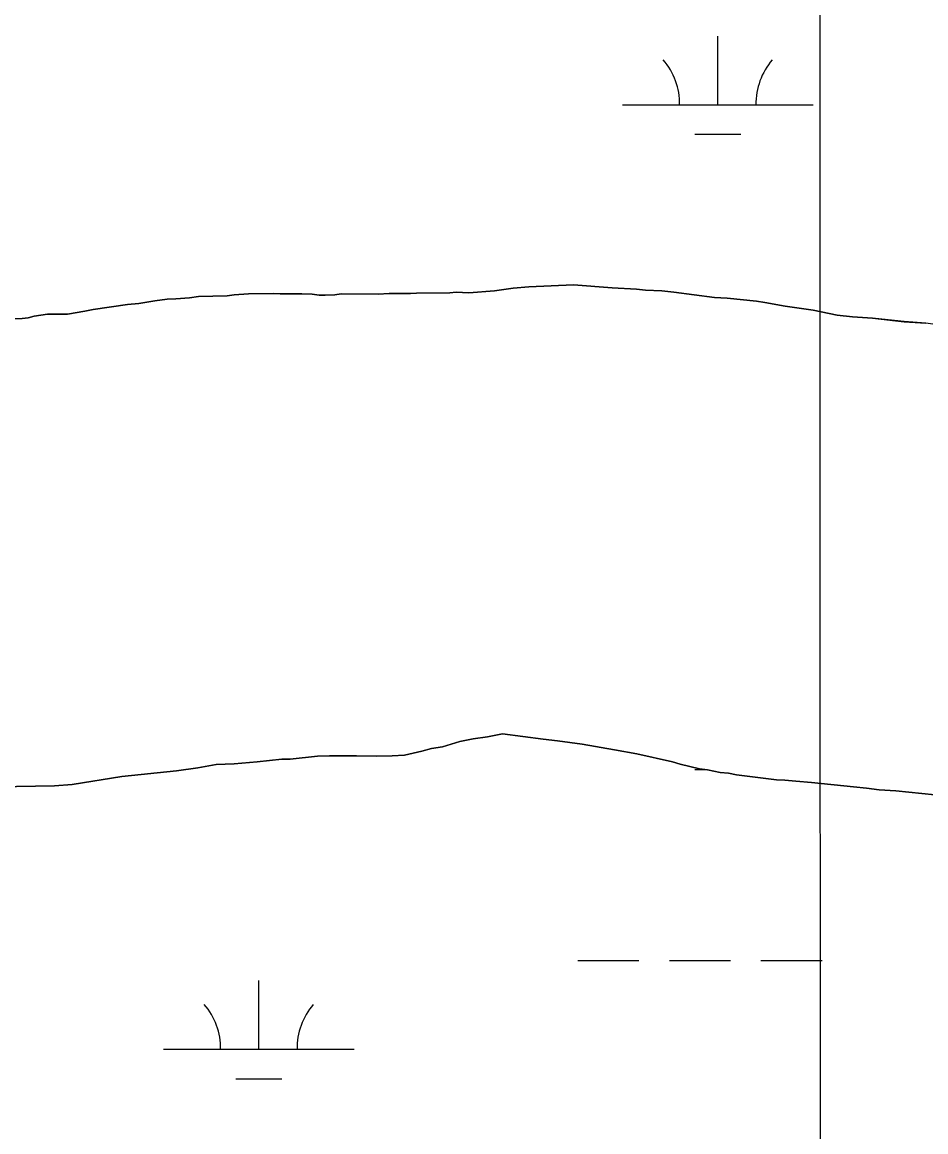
# Model space of a CAD drawing. Extents: x 3263578 to 3301413, y 764927 to 798602.
# Drawn here: x 3290895 to 3291369, y 788909 to 789490 of the extents above; entities that cross this region are included whole.
import ezdxf

# ---------------------------------------------------------------- set-up
doc = ezdxf.new("R2010")
doc.units = 0
for name, color, linetype in [('V-GRID-MAJR', 7, 'Continuous'), ('V-SITE-VEGE', 7, 'Continuous'), ('V-TOPO-SHOR', 7, 'Continuous'), ('V-WETL-SWMP', 7, 'Continuous')]:
    doc.layers.add(name, color=color, linetype=linetype)

msp = doc.modelspace()

# ---------------------------------------------------------------- linework, layer by layer
at = {"layer": 'V-GRID-MAJR'}
msp.add_spline([(3291317.39, 775831.15), (3291315.63, 781890.58), (3291313.87, 787952.61), (3291312.1, 794014.68), (3291312.1, 794017.25)], degree=3, dxfattribs=at)
at = {"layer": 'V-SITE-VEGE'}
for p, q in [((3291152.59, 789351.05), (3291160.7, 789351.84)), ((3291160.7, 789351.84), (3291184.05, 789352.82)), ((3291184.05, 789352.82), (3291204.44, 789351.23)), ((3290975.85, 789345.55), (3290982.98, 789346.14)), ((3290982.98, 789346.14), (3290987.73, 789346.73)), ((3290987.73, 789346.73), (3291002.77, 789347.12)), ((3291002.77, 789347.12), (3291006.33, 789347.72)), ((3291006.33, 789347.72), (3291013.85, 789348.11)), ((3291013.85, 789348.11), (3291026.91, 789348.31)), ((3291026.91, 789348.31), (3291030.48, 789348.11)), ((3291030.48, 789348.11), (3291041.76, 789348.1)), ((3291041.76, 789348.1), (3291047.3, 789347.91)), ((3291047.3, 789347.91), (3291050.86, 789347.51)), ((3291050.86, 789347.51), (3291054.03, 789347.51)), ((3291054.03, 789347.51), (3291059.17, 789347.71)), ((3291059.17, 789347.71), (3291062.34, 789348.1)), ((3291062.34, 789348.1), (3291081.73, 789347.9)), ((3291081.73, 789347.9), (3291087.48, 789348.29)), ((3291087.48, 789348.29), (3291098.76, 789348.29)), ((3291098.76, 789348.29), (3291101.92, 789348.49)), ((3291101.92, 789348.49), (3291119.34, 789348.68)), ((3291119.34, 789348.68), (3291122.7, 789349.07)), ((3291122.7, 789349.07), (3291129.23, 789348.68)), ((3291129.23, 789348.68), (3291142.69, 789349.67)), ((3291142.69, 789349.67), (3291152.59, 789351.05)), ((3291204.44, 789351.23), (3291217.11, 789350.64)), ((3291217.11, 789350.64), (3291221.85, 789350.04)), ((3291221.85, 789350.04), (3291230.37, 789349.65)), ((3291230.37, 789349.65), (3291236.7, 789349.05)), ((3291236.7, 789349.05), (3291258.07, 789346.28)), ((3291258.07, 789346.28), (3291264.6, 789345.88)), ((3291264.6, 789345.88), (3291280.04, 789344.29)), ((3290928.16, 789339.03), (3290932.51, 789340.02)), ((3290932.51, 789340.02), (3290950.52, 789342.58)), ((3290950.52, 789342.58), (3290956.46, 789343.18)), ((3290956.46, 789343.18), (3290964.77, 789344.56)), ((3290964.77, 789344.56), (3290971.3, 789345.35)), ((3290971.3, 789345.35), (3290975.85, 789345.55)), ((3291280.04, 789344.29), (3291284.4, 789343.7)), ((3291284.4, 789343.7), (3291295.08, 789341.71)), ((3291295.08, 789341.71), (3291309.73, 789339.54)), ((3290889.96, 789335.08), (3290895.3, 789335.27)), ((3290895.3, 789335.27), (3290898.47, 789335.67)), ((3290898.47, 789335.67), (3290901.63, 789336.46)), ((3290901.63, 789336.46), (3290905, 789337.05)), ((3290905, 789337.05), (3290908.56, 789337.45)), ((3290908.56, 789337.45), (3290919.05, 789337.45)), ((3290919.05, 789337.45), (3290928.16, 789339.03)), ((3291309.73, 789339.54), (3291322.2, 789336.96)), ((3291322.2, 789336.96), (3291330.31, 789336.17)), ((3291330.31, 789336.17), (3291340.8, 789335.37)), ((3291340.8, 789335.37), (3291357.42, 789333.58)), ((3291357.42, 789333.58), (3291368.7, 789332.79)), ((3291124.63, 789113.76), (3291115.52, 789110.99)), ((3291131.56, 789115.14), (3291124.63, 789113.76)), ((3291139.08, 789116.13), (3291131.56, 789115.14)), ((3291147, 789117.71), (3291139.08, 789116.13)), ((3291168.17, 789114.94), (3291147, 789117.71)), ((3291175.69, 789114.14), (3291168.17, 789114.94)), ((3291188.75, 789112.36), (3291175.69, 789114.14)), ((3291104.64, 789108.62), (3291095.54, 789106.64)), ((3291109.79, 789110), (3291104.64, 789108.62)), ((3291115.52, 789110.99), (3291109.79, 789110)), ((3291205.57, 789109.39), (3291188.75, 789112.36)), ((3291217.25, 789107.21), (3291205.57, 789109.39)), ((3291006.28, 789102.11), (3290996.98, 789101.72)), ((3291018.35, 789103.1), (3291006.28, 789102.11)), ((3291031.41, 789104.48), (3291018.35, 789103.1)), ((3291035.77, 789104.48), (3291031.41, 789104.48)), ((3291050.02, 789106.06), (3291035.77, 789104.48)), ((3291056.35, 789106.26), (3291050.02, 789106.06)), ((3291070.4, 789106.25), (3291056.35, 789106.26)), ((3291081.09, 789106.05), (3291070.4, 789106.25)), ((3291089.2, 789106.25), (3291081.09, 789106.05)), ((3291095.54, 789106.64), (3291089.2, 789106.25)), ((3291236.05, 789103.05), (3291217.25, 789107.21)), ((3291240.01, 789101.86), (3291236.05, 789103.05)), ((3291250.1, 789099.48), (3291240.01, 789101.86)), ((3290976.19, 789098.36), (3290947.5, 789095.4)), ((3290987.27, 789099.94), (3290976.19, 789098.36)), ((3290996.98, 789101.72), (3290987.27, 789099.94)), ((3291254.26, 789098.89), (3291250.1, 789099.48)), ((3291260.99, 789097.5), (3291254.26, 789098.89)), ((3291265.34, 789097.1), (3291260.99, 789097.5)), ((3291269.5, 789096.31), (3291265.34, 789097.1)), ((3291290.47, 789093.73), (3291269.5, 789096.31)), ((3290912.27, 789090.46), (3290870.7, 789089.87)), ((3290921.57, 789091.24), (3290912.27, 789090.46)), ((3290947.5, 789095.4), (3290921.57, 789091.24)), ((3291294.83, 789093.54), (3291290.47, 789093.73)), ((3291300.57, 789092.94), (3291294.83, 789093.54)), ((3291308.88, 789092.34), (3291300.57, 789092.94)), ((3291330.85, 789089.96), (3291308.88, 789092.34)), ((3291337.58, 789089.37), (3291330.85, 789089.96)), ((3291344.3, 789088.38), (3291337.58, 789089.37)), ((3291353.01, 789087.98), (3291344.3, 789088.38)), ((3291373.4, 789085.8), (3291353.01, 789087.98))]:
    msp.add_line(p, q, dxfattribs=at)
at = {"layer": 'V-TOPO-SHOR'}
for points in [[(3291368.7, 789332.79), (3291357.42, 789333.58), (3291340.8, 789335.37), (3291330.31, 789336.17), (3291322.2, 789336.96), (3291309.73, 789339.54), (3291295.08, 789341.71), (3291284.4, 789343.7), (3291280.04, 789344.29), (3291264.6, 789345.88), (3291258.07, 789346.28), (3291236.7, 789349.05), (3291230.37, 789349.65), (3291221.85, 789350.04), (3291217.11, 789350.64), (3291204.44, 789351.23), (3291184.06, 789352.82), (3291160.7, 789351.84), (3291152.59, 789351.05), (3291142.69, 789349.67), (3291129.23, 789348.68), (3291122.7, 789349.08), (3291119.34, 789348.68), (3291101.92, 789348.49), (3291098.76, 789348.29), (3291087.48, 789348.29), (3291081.73, 789347.9), (3291062.34, 789348.1), (3291059.17, 789347.7), (3291054.03, 789347.51), (3291050.86, 789347.51), (3291047.3, 789347.91), (3291041.76, 789348.1), (3291030.48, 789348.11), (3291026.91, 789348.31), (3291013.85, 789348.11), (3291006.33, 789347.72), (3291002.77, 789347.12), (3290987.73, 789346.73), (3290982.98, 789346.14), (3290975.85, 789345.55), (3290971.3, 789345.35), (3290964.77, 789344.56), (3290956.46, 789343.18), (3290950.52, 789342.58), (3290932.51, 789340.02), (3290928.16, 789339.03), (3290919.05, 789337.45)], [(3290919.05, 789337.45), (3290908.56, 789337.45), (3290905, 789337.05), (3290901.63, 789336.46), (3290898.47, 789335.67), (3290895.3, 789335.27), (3290889.96, 789335.08)], [(3290870.7, 789089.87), (3290912.27, 789090.46), (3290921.57, 789091.24), (3290947.5, 789095.4), (3290976.19, 789098.36), (3290987.27, 789099.94), (3290996.98, 789101.72), (3291006.28, 789102.11), (3291018.35, 789103.1), (3291031.41, 789104.48), (3291035.77, 789104.48), (3291050.02, 789106.06), (3291056.35, 789106.26), (3291070.4, 789106.25), (3291081.09, 789106.05), (3291089.2, 789106.25), (3291095.54, 789106.64), (3291104.64, 789108.62), (3291109.79, 789110), (3291115.52, 789110.99), (3291124.63, 789113.76), (3291131.56, 789115.14), (3291139.08, 789116.13), (3291147, 789117.71), (3291168.17, 789114.94), (3291175.69, 789114.14), (3291188.75, 789112.36), (3291205.57, 789109.39), (3291217.25, 789107.21), (3291236.05, 789103.05), (3291240.01, 789101.86), (3291250.1, 789099.48), (3291254.26, 789098.89), (3291260.99, 789097.5), (3291265.34, 789097.1), (3291269.5, 789096.31), (3291290.47, 789093.73), (3291294.83, 789093.54), (3291300.57, 789092.94), (3291308.88, 789092.34), (3291330.85, 789089.96), (3291337.58, 789089.37), (3291344.3, 789088.38), (3291353.01, 789087.98), (3291373.4, 789085.8)]]:
    msp.add_lwpolyline(points, dxfattribs=at)
at = {"layer": 'V-WETL-SWMP'}
for p, q in [((3291259.71, 789447.14), (3291259.71, 789483.14)), ((3291209.71, 789447.13), (3291309.71, 789447.14)), ((3291247.71, 789431.7), (3291271.71, 789431.71)), ((3291160.69, 789351.84), (3291152.58, 789351.05)), ((3291184.05, 789352.83), (3291160.69, 789351.84)), ((3291204.43, 789351.24), (3291184.05, 789352.83)), ((3290982.97, 789346.14), (3290975.84, 789345.55)), ((3290987.72, 789346.73), (3290982.97, 789346.14)), ((3291002.76, 789347.13), (3290987.72, 789346.73)), ((3291006.32, 789347.72), (3291002.76, 789347.13)), ((3291013.84, 789348.11), (3291006.32, 789347.72)), ((3291026.91, 789348.31), (3291013.84, 789348.11)), ((3291030.47, 789348.11), (3291026.91, 789348.31)), ((3291041.75, 789348.11), (3291030.47, 789348.11)), ((3291047.29, 789347.91), (3291041.75, 789348.11)), ((3291050.85, 789347.51), (3291047.29, 789347.91)), ((3291054.02, 789347.51), (3291050.85, 789347.51)), ((3291059.16, 789347.71), (3291054.02, 789347.51)), ((3291062.33, 789348.1), (3291059.16, 789347.71)), ((3291081.73, 789347.9), (3291062.33, 789348.1)), ((3291087.47, 789348.3), (3291081.73, 789347.9)), ((3291098.75, 789348.29), (3291087.47, 789348.3)), ((3291101.91, 789348.49), (3291098.75, 789348.29)), ((3291119.33, 789348.68), (3291101.91, 789348.49)), ((3291122.69, 789349.08), (3291119.33, 789348.68)), ((3291129.22, 789348.68), (3291122.69, 789349.08)), ((3291142.68, 789349.67), (3291129.22, 789348.68)), ((3291152.58, 789351.05), (3291142.68, 789349.67)), ((3291217.1, 789350.64), (3291204.43, 789351.24)), ((3291221.84, 789350.05), (3291217.1, 789350.64)), ((3291230.35, 789349.65), (3291221.84, 789350.05)), ((3291236.69, 789349.05), (3291230.35, 789349.65)), ((3291258.06, 789346.28), (3291236.69, 789349.05)), ((3291264.59, 789345.88), (3291258.06, 789346.28)), ((3291280.03, 789344.29), (3291264.59, 789345.88)), ((3290932.5, 789340.02), (3290928.15, 789339.03)), ((3290950.51, 789342.59), (3290932.5, 789340.02)), ((3290956.45, 789343.18), (3290950.51, 789342.59)), ((3290964.76, 789344.56), (3290956.45, 789343.18)), ((3290971.29, 789345.35), (3290964.76, 789344.56)), ((3290975.84, 789345.55), (3290971.29, 789345.35)), ((3291284.38, 789343.7), (3291280.03, 789344.29)), ((3291295.07, 789341.72), (3291284.38, 789343.7)), ((3291309.71, 789339.54), (3291295.07, 789341.72)), ((3290898.46, 789335.67), (3290895.29, 789335.28)), ((3290901.63, 789336.46), (3290898.46, 789335.67)), ((3290904.99, 789337.06), (3290901.63, 789336.46)), ((3290908.55, 789337.45), (3290904.99, 789337.06)), ((3290919.04, 789337.45), (3290908.55, 789337.45)), ((3290928.15, 789339.03), (3290919.04, 789337.45)), ((3291322.18, 789336.96), (3291309.71, 789339.54)), ((3291330.3, 789336.17), (3291322.18, 789336.96)), ((3291340.78, 789335.38), (3291330.3, 789336.17)), ((3291357.41, 789333.59), (3291340.78, 789335.38)), ((3291368.69, 789332.8), (3291357.41, 789333.59)), ((3291377.2, 789331.61), (3291368.69, 789332.8)), ((3291115.51, 789110.99), (3291124.62, 789113.76)), ((3291124.62, 789113.76), (3291131.54, 789115.15)), ((3291131.54, 789115.15), (3291139.07, 789116.14)), ((3291139.07, 789116.14), (3291146.98, 789117.72)), ((3291146.98, 789117.72), (3291168.16, 789114.94)), ((3291168.16, 789114.94), (3291175.68, 789114.15)), ((3291175.68, 789114.15), (3291188.74, 789112.36)), ((3291095.52, 789106.65), (3291104.63, 789108.62)), ((3291104.63, 789108.62), (3291109.77, 789110.01)), ((3291109.77, 789110.01), (3291115.51, 789110.99)), ((3291188.74, 789112.36), (3291205.56, 789109.39)), ((3291205.56, 789109.39), (3291217.24, 789107.21)), ((3290996.96, 789101.72), (3291006.27, 789102.11)), ((3291006.27, 789102.11), (3291018.34, 789103.1)), ((3291018.34, 789103.1), (3291031.4, 789104.48)), ((3291031.4, 789104.48), (3291035.76, 789104.48)), ((3291035.76, 789104.48), (3291050, 789106.06)), ((3291050, 789106.06), (3291056.34, 789106.26)), ((3291056.34, 789106.26), (3291070.39, 789106.26)), ((3291070.39, 789106.26), (3291081.08, 789106.05)), ((3291081.08, 789106.05), (3291089.19, 789106.25)), ((3291089.19, 789106.25), (3291095.52, 789106.65)), ((3291217.24, 789107.21), (3291236.04, 789103.05)), ((3291236.04, 789103.05), (3291240, 789101.86)), ((3291240, 789101.86), (3291250.09, 789099.49)), ((3290947.49, 789095.4), (3290976.18, 789098.36)), ((3290976.18, 789098.36), (3290987.27, 789099.94)), ((3290987.27, 789099.94), (3290996.96, 789101.72)), ((3291247.73, 789099.03), (3291253.27, 789099.03)), ((3291250.09, 789099.49), (3291254.24, 789098.89)), ((3291254.24, 789098.89), (3291260.97, 789097.5)), ((3291260.97, 789097.5), (3291265.33, 789097.11)), ((3291265.33, 789097.11), (3291269.48, 789096.32)), ((3291269.48, 789096.32), (3291290.46, 789093.74)), ((3290870.7, 789089.87), (3290912.26, 789090.46)), ((3290912.26, 789090.46), (3290921.56, 789091.25)), ((3290921.56, 789091.25), (3290947.49, 789095.4)), ((3291290.46, 789093.74), (3291294.81, 789093.54)), ((3291294.81, 789093.54), (3291300.55, 789092.94)), ((3291300.55, 789092.94), (3291308.87, 789092.35)), ((3291308.87, 789092.35), (3291330.83, 789089.97)), ((3291330.83, 789089.97), (3291337.56, 789089.37)), ((3291337.56, 789089.37), (3291344.29, 789088.38)), ((3291344.29, 789088.38), (3291353, 789087.98)), ((3291353, 789087.98), (3291373.38, 789085.8)), ((3291186.33, 788999.02), (3291218.33, 788999.03)), ((3291234.33, 788999.03), (3291266.33, 788999.03)), ((3291282.33, 788999.03), (3291314.33, 788999.03)), ((3291019.27, 788952.58), (3291019.27, 788988.58)), ((3290969.27, 788952.58), (3291069.27, 788952.59)), ((3291007.27, 788937.15), (3291031.27, 788937.15))]:
    msp.add_line(p, q, dxfattribs=at)
for centre, start, end in [((3291204.47, 789447.61), 359.23234, 40.776), ((3291314.95, 789447.62), 139.23235, 180.77601), ((3290964.03, 788953.05), 359.23234, 40.776), ((3291074.52, 788953.06), 139.23235, 180.77601)]:
    msp.add_arc(centre, 35.25, start, end, dxfattribs=at)

doc.saveas('drawing.dxf')
